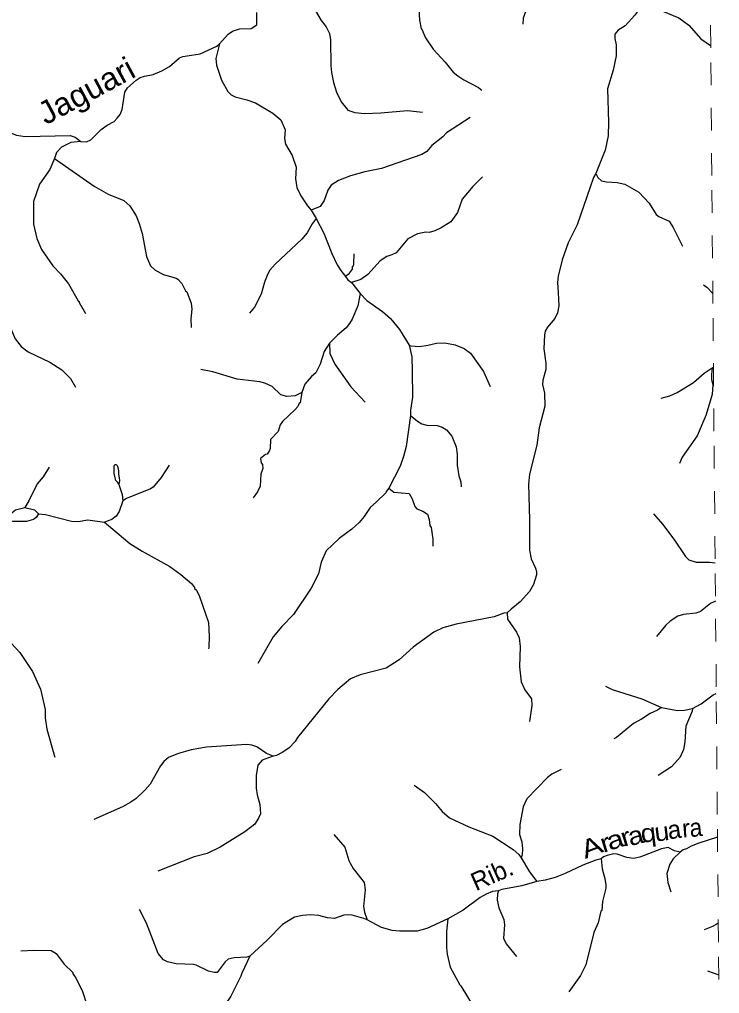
# Model space of a CAD drawing. Extents: x 346.5 to 372.4, y 7400.3 to 7428.2.
# Drawn here: x 369.144 to 372.24, y 7415.59 to 7419.897 of the extents above; entities that cross this region are included whole.
import ezdxf
from ezdxf.enums import TextEntityAlignment as Align

# ---------------------------------------------------------------- set-up
doc = ezdxf.new("R2010")
doc.units = 0
doc.header["$LTSCALE"] = 0.032
doc.linetypes.add('SHORT_DASHED', pattern=[2.7, 1.5, -1.2])
for name, color, linetype, lineweight in [('2', 7, 'Continuous', 25), ('53', 7, 'SHORT_DASHED', 13), ('7', 7, 'Continuous', 25)]:
    doc.layers.add(name, color=color, linetype=linetype, lineweight=lineweight)
doc.layers.add('61', color=7, linetype='Continuous')

msp = doc.modelspace()

# ---------------------------------------------------------------- linework, layer by layer
at = {"layer": '2'}
for points in [[(369.584, 7417.8432), (369.5786, 7417.8497), (369.5705, 7417.8583), (369.5665, 7417.8698), (369.5628, 7417.8895), (369.5625, 7417.9221), (369.5647, 7417.9272), (369.5676, 7417.9293), (369.57, 7417.9296), (369.5727, 7417.9283), (369.5762, 7417.9245), (369.5786, 7417.9155), (369.5815, 7417.9013), (369.5826, 7417.8866), (369.5847, 7417.87), (369.5858, 7417.8594), (369.5855, 7417.8484)], [(369.0877, 7417.6894), (369.0973, 7417.706), (369.1263, 7417.7289), (369.1677, 7417.74), (369.2103, 7417.7296), (369.2278, 7417.7119), (369.2172, 7417.6957), (369.2063, 7417.6863), (369.1752, 7417.6779), (369.1129, 7417.6775), (369.1013, 7417.6802)]]:
    msp.add_lwpolyline(points, close=True, dxfattribs=at)
at = {"layer": '53'}
msp.add_lwpolyline([(372.2399, 7415.2523), (372.235, 7415.8172), (372.2301, 7416.3821), (372.2252, 7416.947), (372.2203, 7417.512), (372.2154, 7418.0769), (372.2105, 7418.6418), (372.2057, 7419.2067), (372.2008, 7419.7716), (372.1959, 7420.3365)], dxfattribs=at)
at = {"layer": '7'}
msp.add_line((372.1867, 7415.6904), (372.2362, 7415.6723), dxfattribs=at)
for points in [[(371.5215, 7420.3592), (371.5213, 7420.296), (371.5093, 7420.178), (371.4782, 7420.0577), (371.4551, 7420.0186), (371.4137, 7419.9812), (371.389, 7419.9509), (371.3714, 7419.9023), (371.3698, 7419.876)], [(370.3546, 7420.0661), (370.4318, 7419.97), (370.4788, 7419.8927), (370.5004, 7419.864), (370.5155, 7419.8353), (370.5195, 7419.8066), (370.5203, 7419.6919), (370.5243, 7419.6632), (370.533, 7419.6186), (370.5458, 7419.5755), (370.5673, 7419.5325), (370.592, 7419.5014), (370.5968, 7419.4966), (370.6271, 7419.4863), (370.6701, 7419.4815), (370.7418, 7419.4839), (370.8598, 7419.4942), (370.9259, 7419.4879)], [(370.7634, 7420.0736), (370.7976, 7420.068), (370.8104, 7420.0609), (370.8375, 7420.0354), (370.855, 7420.0051), (370.871, 7419.9883), (370.9012, 7419.9716), (370.9108, 7419.9461), (370.9124, 7419.8943), (370.9204, 7419.8552), (370.9235, 7419.8537), (370.9395, 7419.8162), (370.9737, 7419.7652), (371.0271, 7419.7078), (371.0622, 7419.6648), (371.0821, 7419.648), (371.1084, 7419.6305), (371.1738, 7419.5962), (371.1889, 7419.5843)], [(370.0287, 7419.7893), (370.0676, 7419.8329), (370.086, 7419.8457), (370.117, 7419.8552), (370.168, 7419.8568), (370.1935, 7419.8728), (370.1935, 7419.9278)], [(371.8858, 7419.9697), (371.8878, 7419.955), (371.883, 7419.9412), (371.8655, 7419.9166), (371.8225, 7419.8688), (371.7914, 7419.8497), (371.7763, 7419.8329), (371.7763, 7419.813), (371.7826, 7419.7843), (371.7826, 7419.7365), (371.7699, 7419.6728), (371.7444, 7419.5907), (371.7492, 7419.4432), (371.7468, 7419.3827), (371.734, 7419.3189), (371.6931, 7419.2165)], [(371.8858, 7419.9697), (371.9113, 7419.9497), (371.9851, 7419.9357), (372.06, 7419.9046), (372.1046, 7419.872), (372.1572, 7419.8114), (372.2007, 7419.7816)], [(369.4157, 7419.3569), (369.4404, 7419.3555), (369.4588, 7419.3651), (369.505, 7419.4106), (369.5313, 7419.4297), (369.5624, 7419.4464), (369.5767, 7419.4607), (369.5894, 7419.4767), (369.5982, 7419.499), (369.6102, 7419.5755), (369.6213, 7419.5947), (369.6596, 7419.6281), (369.6771, 7419.6401), (369.6963, 7419.6472), (369.7345, 7419.6544), (369.7728, 7419.6695), (369.8078, 7419.6895), (369.8516, 7419.7277), (369.8668, 7419.7341), (369.9433, 7419.7453), (370.0163, 7419.7789), (370.0287, 7419.7893)], [(370.0287, 7419.7893), (370.0126, 7419.7246), (370.015, 7419.6951), (370.0373, 7419.6281), (370.0652, 7419.5787), (370.0796, 7419.5644), (370.0979, 7419.5548), (370.1489, 7419.542), (370.1872, 7419.5285), (370.2637, 7419.4831), (370.3003, 7419.4536), (370.3187, 7419.4098), (370.3163, 7419.3715), (370.3211, 7419.346), (370.3505, 7419.295), (370.3673, 7419.244), (370.3649, 7419.193), (370.3705, 7419.1547), (370.388, 7419.1173), (370.4175, 7419.0735), (370.4343, 7419.0546), (370.4556, 7419.0174)], [(371.1371, 7419.4632), (371.0327, 7419.3954), (371.0168, 7419.3787), (370.9682, 7419.3396), (370.9459, 7419.3133), (370.9236, 7419.2998), (370.745, 7419.2384), (370.6717, 7419.2241), (370.608, 7419.2057), (370.5546, 7419.185), (370.5219, 7419.1651), (370.5075, 7419.142), (370.4916, 7419.0974), (370.4733, 7419.0702), (370.4343, 7419.0546)], [(369.0753, 7419.4072), (369.1304, 7419.3858), (369.1687, 7419.3803), (369.3679, 7419.3842), (369.3909, 7419.3769), (369.4157, 7419.3569)], [(369.4157, 7419.3569), (369.3711, 7419.3532), (369.3305, 7419.3332), (369.3081, 7419.3094), (369.2994, 7419.283)], [(369.2994, 7419.283), (369.2786, 7419.2336), (369.2324, 7419.1691), (369.2053, 7419.0926), (369.2061, 7418.9922), (369.2205, 7418.9284), (369.242, 7418.8806), (369.2922, 7418.8081), (369.3249, 7418.773), (369.3607, 7418.7276), (369.4038, 7418.6526), (369.4078, 7418.6503), (369.4078, 7418.6455), (369.4357, 7418.5977)], [(369.2994, 7419.283), (369.4747, 7419.1603), (369.5369, 7419.1244), (369.6054, 7419.0974), (369.6317, 7419.0727), (369.6604, 7419.0288), (369.6739, 7418.9954), (369.6867, 7418.9507), (369.7058, 7418.8487), (369.7233, 7418.8081), (369.7441, 7418.7881), (369.7807, 7418.769), (369.8365, 7418.7539), (369.8445, 7418.7491), (369.862, 7418.7292), (369.8787, 7418.6973), (369.8843, 7418.6933), (369.9035, 7418.6431), (369.9066, 7418.6168), (369.9019, 7418.573), (369.9035, 7418.5355)], [(371.1921, 7419.2018), (371.1483, 7419.1579), (371.1021, 7419.1021), (371.0813, 7419.044), (371.0519, 7419.0017), (371.0096, 7418.9754), (370.9809, 7418.9619), (370.9554, 7418.9547), (370.9411, 7418.9563), (370.9036, 7418.9499), (370.8614, 7418.9276), (370.8096, 7418.8654), (370.7913, 7418.8559), (370.7689, 7418.8495), (370.7386, 7418.8296), (370.6845, 7418.7698), (370.6534, 7418.7467), (370.6124, 7418.7337)], [(371.6931, 7419.2165), (371.6821, 7419.1979), (371.6105, 7418.989), (371.5707, 7418.9093), (371.5444, 7418.8344), (371.526, 7418.7626), (371.5236, 7418.734), (371.526, 7418.6893), (371.5292, 7418.6304), (371.5228, 7418.6001), (371.5109, 7418.5754), (371.479, 7418.5371), (371.4694, 7418.5188), (371.4655, 7418.5028), (371.4623, 7418.4407), (371.4718, 7418.3769), (371.4718, 7418.349), (371.4583, 7418.302), (371.4575, 7418.2829), (371.4663, 7418.2446), (371.4671, 7418.1873), (371.4423, 7418.0916), (371.432, 7418.0151), (371.4001, 7417.886), (371.3945, 7417.843), (371.4001, 7417.6852), (371.4001, 7417.5513), (371.4065, 7417.5122), (371.4264, 7417.4716), (371.4304, 7417.4557), (371.4304, 7417.4413), (371.4176, 7417.3983), (371.3993, 7417.368), (371.3587, 7417.3218), (371.3188, 7417.2891), (371.3006, 7417.2743)], [(371.6931, 7419.2165), (371.7024, 7419.1987), (371.7173, 7419.1842), (371.7396, 7419.1794), (371.7874, 7419.177), (371.8217, 7419.1683), (371.8831, 7419.1332), (371.9285, 7419.0846), (371.9604, 7419.0352), (371.9715, 7419.0256), (372.0178, 7419.0057), (372.0353, 7418.9778), (372.0767, 7418.8941)], [(370.4556, 7419.0174), (370.4382, 7418.9938), (370.4159, 7418.9539), (370.3928, 7418.9252), (370.2748, 7418.8152), (370.2517, 7418.7881), (370.2421, 7418.773), (370.2278, 7418.7355), (370.2127, 7418.6822), (370.184, 7418.6256), (370.1617, 7418.5993)], [(370.4556, 7419.0174), (370.49, 7418.9523), (370.5259, 7418.8631), (370.5482, 7418.8121), (370.5649, 7418.7866), (370.5863, 7418.7605)], [(370.6223, 7418.8607), (370.6215, 7418.8168), (370.6199, 7418.8065), (370.6159, 7418.8033), (370.6159, 7418.7937), (370.5969, 7418.7688), (370.5863, 7418.7605)], [(370.5863, 7418.7605), (370.5966, 7418.7454), (370.6124, 7418.7337), (370.6509, 7418.6849)], [(372.1692, 7418.7236), (372.1835, 7418.7132), (372.2101, 7418.6858)], [(370.6509, 7418.6849), (370.6398, 7418.6304), (370.6159, 7418.5714), (370.604, 7418.5522), (370.5888, 7418.5339), (370.5498, 7418.5012), (370.5144, 7418.4653)], [(370.6509, 7418.6849), (370.6805, 7418.655), (370.749, 7418.6064), (370.7841, 7418.5746), (370.8239, 7418.5259), (370.8678, 7418.4575)], [(369.08, 7418.5663), (369.1041, 7418.5331), (369.1256, 7418.4853), (369.1511, 7418.4518), (369.1822, 7418.4271), (369.2779, 7418.3817), (369.332, 7418.3474), (369.3695, 7418.31), (369.391, 7418.2709)], [(370.5144, 7418.4653), (370.4916, 7418.4295), (370.4741, 7418.3737), (370.4549, 7418.3347), (370.4358, 7418.3179), (370.4063, 7418.2845), (370.3926, 7418.2485)], [(370.5144, 7418.4653), (370.5163, 7418.4199), (370.5386, 7418.3729), (370.6095, 7418.2733), (370.6725, 7418.2056)], [(370.8678, 7418.4575), (370.8752, 7418.4544), (370.9124, 7418.4518), (370.9506, 7418.4566), (370.9889, 7418.4662), (371.0256, 7418.4678), (371.0702, 7418.4582), (371.1108, 7418.443), (371.1379, 7418.4223), (371.1961, 7418.3403), (371.2256, 7418.2741)], [(370.8678, 7418.4575), (370.8789, 7418.4056), (370.8813, 7418.3419), (370.8821, 7418.2271), (370.8739, 7418.1703), (370.8739, 7418.1462)], [(370.3926, 7418.2485), (370.3625, 7418.2327), (370.3258, 7418.2295), (370.3003, 7418.2374), (370.2613, 7418.2741), (370.2286, 7418.2884), (370.2063, 7418.2948), (370.1067, 7418.3068), (369.9991, 7418.3395), (369.9457, 7418.3498)], [(371.9811, 7418.2231), (372.0202, 7418.2327), (372.0528, 7418.2478), (372.1253, 7418.2916), (372.1724, 7418.3331), (372.2077, 7418.3562), (372.2129, 7418.3596)], [(372.2077, 7418.3562), (372.205, 7418.3275), (372.205, 7418.3052), (372.2106, 7418.2829), (372.2074, 7418.2383), (372.1795, 7418.1458), (372.1413, 7418.0566), (372.0743, 7417.9625), (372.0624, 7417.9338)], [(370.3926, 7418.2485), (370.3854, 7418.2015), (370.3816, 7418.2008), (370.3752, 7418.1857), (370.3633, 7418.1729), (370.3075, 7418.1195), (370.2971, 7418.1044), (370.2884, 7418.0757), (370.2541, 7418.0406), (370.2525, 7418.0008), (370.2477, 7417.988), (370.239, 7417.9745), (370.2326, 7417.9737), (370.2095, 7417.9561), (370.2127, 7417.937), (370.219, 7417.9298), (370.2198, 7417.9115), (370.2119, 7417.886), (370.2079, 7417.8334), (370.1959, 7417.8079), (370.1768, 7417.7816)], [(370.8739, 7418.1462), (370.8534, 7418.0087), (370.8423, 7417.9641), (370.8271, 7417.9227), (370.777, 7417.8246)], [(370.8739, 7418.1462), (370.9036, 7418.1211), (370.9236, 7418.1091), (370.9459, 7418.1036), (370.9905, 7418.1012), (371.0128, 7418.094), (371.0319, 7418.082), (371.0566, 7418.055), (371.075, 7418.0071), (371.0797, 7417.9753), (371.0789, 7417.9259), (371.0877, 7417.8788), (371.0965, 7417.8525), (371.0973, 7417.831)], [(369.2755, 7417.9171), (369.2492, 7417.8756), (369.2221, 7417.8446), (369.1854, 7417.7688), (369.1677, 7417.74)], [(369.8062, 7417.9266), (369.7712, 7417.8717), (369.7345, 7417.8286), (369.7234, 7417.8214), (369.6179, 7417.7797), (369.6015, 7417.7682)], [(369.584, 7417.8432), (369.5847, 7417.8366), (369.5981, 7417.7971), (369.6015, 7417.7682)], [(370.777, 7417.8246), (370.7649, 7417.8095), (370.7641, 7417.8039), (370.7235, 7417.7649), (370.6956, 7417.7393), (370.6677, 7417.6995), (370.6462, 7417.6732), (370.6143, 7417.6429), (370.5578, 7417.6023), (370.5004, 7417.5473), (370.478, 7417.4971), (370.4661, 7417.4461), (370.4334, 7417.3823), (370.3561, 7417.266), (370.3043, 7417.2126), (370.2653, 7417.1672), (370.1983, 7417.05)], [(370.777, 7417.8246), (370.7992, 7417.8071), (370.8678, 7417.8007), (370.8813, 7417.7776), (370.8917, 7417.7433), (370.9012, 7417.733), (370.9283, 7417.7226), (370.9482, 7417.7099), (370.9554, 7417.6868), (370.9586, 7417.6597), (370.965, 7417.6509), (370.9714, 7417.5991), (370.9714, 7417.568)], [(369.6015, 7417.7682), (369.5855, 7417.7218), (369.5719, 7417.7011), (369.552, 7417.6868), (369.5204, 7417.6747)], [(369.2278, 7417.7119), (369.2588, 7417.7078), (369.3743, 7417.6788), (369.403, 7417.6772), (369.446, 7417.6852), (369.5204, 7417.6747)], [(371.9476, 7417.7115), (371.9883, 7417.666), (372.0385, 7417.5991), (372.0887, 7417.5234), (372.1043, 7417.5084), (372.1365, 7417.4971), (372.1971, 7417.4979), (372.2204, 7417.494)], [(369.5204, 7417.6747), (369.6317, 7417.5808), (369.6867, 7417.5465), (369.8094, 7417.478), (369.8572, 7417.4429), (369.9042, 7417.403), (369.9178, 7417.3863), (369.9186, 7417.3807), (369.9274, 7417.3736), (369.9401, 7417.3457), (369.9792, 7417.2309), (369.9831, 7417.1688), (369.9808, 7417.1209), (369.98, 7417.1138)], [(369.0402, 7417.6004), (369.0571, 7417.5449), (369.0651, 7417.4907), (369.0659, 7417.4572), (369.0603, 7417.4126), (369.0603, 7417.3791), (369.0874, 7417.301), (369.0906, 7417.2787), (369.0858, 7417.2373), (369.0858, 7417.1799), (369.0937, 7417.1608), (369.1081, 7417.1385), (369.1455, 7417.0986), (369.2021, 7417.0141), (369.2364, 7416.936), (369.2579, 7416.8468), (369.2579, 7416.8093), (369.2643, 7416.7591), (369.2994, 7416.6396), (369.301, 7416.6356)], [(372.2219, 7417.3249), (372.2003, 7417.3154), (372.1556, 7417.2795), (372.1477, 7417.2763), (372.1349, 7417.2715), (372.0807, 7417.2668), (372.0552, 7417.2588), (372.0217, 7417.2365), (372.0018, 7417.2189), (371.9612, 7417.1695)], [(371.3006, 7417.2743), (371.2861, 7417.2728), (371.2439, 7417.2556), (371.075, 7417.2237), (371.016, 7417.207), (370.9761, 7417.1887), (370.8853, 7417.1217), (370.8231, 7417.0651), (370.7658, 7417.0293), (370.651, 7416.999), (370.608, 7416.9823), (370.5522, 7416.9352), (370.5115, 7416.893), (370.3736, 7416.7225), (370.3633, 7416.7049), (370.3354, 7416.6754), (370.3051, 7416.6555), (370.2802, 7416.6432), (370.2664, 7416.6404)], [(371.3006, 7417.2743), (371.3029, 7417.2453), (371.3419, 7417.1879), (371.3539, 7417.1624), (371.3579, 7417.1241), (371.3549, 7417.0342), (371.3634, 7416.9679), (371.3794, 7416.9329), (371.4081, 7416.8938), (371.4097, 7416.8643), (371.4001, 7416.7934)], [(371.7356, 7416.9488), (371.7651, 7416.9352), (371.8958, 7416.8938), (371.9836, 7416.8551)], [(372.1197, 7416.8502), (372.1588, 7416.8715), (372.2122, 7416.9113), (372.2255, 7416.9173)], [(371.9836, 7416.8551), (371.966, 7416.8436), (371.9325, 7416.8292), (371.8942, 7416.8029), (371.86, 7416.7846), (371.785, 7416.7224), (371.7723, 7416.7169)], [(372.1197, 7416.8502), (372.1183, 7416.8384), (372.0911, 7416.7719), (372.0871, 7416.7033), (372.0807, 7416.6699), (372.0664, 7416.6348), (372.0281, 7416.5934), (371.9683, 7416.5551)], [(371.9836, 7416.8551), (372.0536, 7416.842), (372.0855, 7416.8436), (372.1197, 7416.8502)], [(370.2664, 7416.6404), (370.2366, 7416.6523), (370.1936, 7416.681), (370.1712, 7416.6882), (370.1473, 7416.6914), (369.9704, 7416.6802), (369.9035, 7416.6683), (369.8429, 7416.6499), (369.803, 7416.634), (369.7831, 7416.6165), (369.768, 7416.5965), (369.7217, 7416.5161), (369.6994, 7416.4906), (369.6596, 7416.4531), (369.6365, 7416.4363), (369.599, 7416.4156), (369.4723, 7416.3599)], [(370.2664, 7416.6404), (370.2175, 7416.622), (370.1983, 7416.6005), (370.1904, 7416.5551), (370.1904, 7416.4977), (370.1951, 7416.469), (370.2071, 7416.426), (370.2095, 7416.3854), (370.2031, 7416.3686), (370.1848, 7416.3399), (370.172, 7416.3288), (370.141, 7416.3056), (370.031, 7416.2371), (369.9736, 7416.21), (369.9162, 7416.1941), (369.756, 7416.1311)], [(371.5396, 7416.5814), (371.4989, 7416.5599), (371.4798, 7416.5455), (371.3882, 7416.4507), (371.3786, 7416.4324), (371.3714, 7416.4164), (371.3563, 7416.3383), (371.3555, 7416.2937), (371.365, 7416.2618), (371.3682, 7416.23), (371.3672, 7416.2035), (371.3631, 7416.1899)], [(370.8893, 7416.5113), (370.9355, 7416.4794), (370.9841, 7416.4308), (371.0136, 7416.3957), (371.0455, 7416.367), (371.1308, 7416.3272), (371.2367, 7416.2865), (371.3268, 7416.2275), (371.3524, 7416.2052), (371.3631, 7416.1899)], [(370.5338, 7416.2929), (370.5825, 7416.2371), (370.6, 7416.1789), (370.6064, 7416.1662), (370.6199, 7416.1439), (370.6677, 7416.0809), (370.6733, 7416.0482), (370.6653, 7415.9749), (370.6693, 7415.9494), (370.681, 7415.9158)], [(372.231, 7416.2818), (372.1477, 7416.2554), (372.1142, 7416.2419), (372.0943, 7416.2299), (372.0795, 7416.2262), (372.0653, 7416.2156)], [(372.0653, 7416.2156), (372.0409, 7416.222), (372.0122, 7416.2363), (371.9835, 7416.2307), (371.8879, 7416.1933), (371.8592, 7416.1869), (371.8305, 7416.1917), (371.7874, 7416.2068), (371.7731, 7416.2076), (371.7427, 7416.2004), (371.7273, 7416.1945), (371.7163, 7416.1862)], [(371.3631, 7416.1899), (371.3993, 7416.1279), (371.4325, 7416.0852)], [(371.7163, 7416.1862), (371.6936, 7416.1807), (371.636, 7416.1582), (371.5579, 7416.1207), (371.5133, 7416.104), (371.4687, 7416.0913), (371.4325, 7416.0852)], [(371.7163, 7416.1862), (371.7205, 7416.1423), (371.7324, 7416.0993), (371.7364, 7416.0706), (371.7364, 7416.0562), (371.7229, 7415.9972), (371.7189, 7415.9582), (371.7157, 7415.955), (371.7037, 7415.9032), (371.6846, 7415.8602), (371.6488, 7415.7167), (371.6256, 7415.6705), (371.5731, 7415.5972)], [(372.0653, 7416.2156), (372.0353, 7416.1853), (372.0201, 7416.163), (372.0066, 7416.1207), (372.0114, 7416.0817), (372.0249, 7416.0395)], [(371.4325, 7416.0852), (371.3651, 7416.0666), (371.277, 7416.0504), (371.2625, 7416.0442)], [(371.2625, 7416.0442), (371.236, 7416.0411), (371.2081, 7416.0299), (371.1818, 7416.0148), (371.1061, 7415.959), (371.0385, 7415.9209)], [(371.2625, 7416.0442), (371.258, 7416.0318), (371.2563, 7416.0038), (371.2646, 7415.9686), (371.2854, 7415.9175), (371.2885, 7415.8936), (371.2846, 7415.8347), (371.2957, 7415.8108), (371.3419, 7415.7542)], [(370.1628, 7415.7561), (370.149, 7415.7513), (370.0931, 7415.7478), (370.0676, 7415.7422), (370.0533, 7415.7303), (370.0182, 7415.684), (370.0055, 7415.6832), (369.98, 7415.6888), (369.9258, 7415.7151), (369.913, 7415.7183), (369.8365, 7415.7223), (369.7983, 7415.731), (369.7815, 7415.7398), (369.7568, 7415.7669), (369.7058, 7415.9016), (369.6747, 7415.9614)], [(370.681, 7415.9158), (370.6672, 7415.922), (370.6159, 7415.9367), (370.5968, 7415.9383), (370.5777, 7415.9367), (370.5378, 7415.9215), (370.506, 7415.9255), (370.4677, 7415.9359), (370.431, 7415.9382), (370.396, 7415.9359), (370.3609, 7415.9287), (370.3075, 7415.896), (370.2406, 7415.8283), (370.1628, 7415.7561)], [(371.0385, 7415.9209), (370.9459, 7415.8777), (370.9028, 7415.8665), (370.8247, 7415.8665), (370.7929, 7415.8697), (370.745, 7415.8825), (370.681, 7415.9158)], [(371.0385, 7415.9209), (371.0319, 7415.865), (371.0327, 7415.7932), (371.0351, 7415.7645), (371.0487, 7415.7072), (371.0909, 7415.6283), (371.0957, 7415.6251), (371.1546, 7415.527), (371.1849, 7415.4314), (371.2073, 7415.3246), (371.2224, 7415.2816), (371.2495, 7415.2346)], [(372.2343, 7415.9021), (372.2252, 7415.8959), (372.2082, 7415.8865), (372.1724, 7415.8713)], [(369.1503, 7415.7789), (369.2069, 7415.7821), (369.2834, 7415.7813), (369.3065, 7415.7677), (369.3416, 7415.7199), (369.3799, 7415.6832), (369.3799, 7415.6777), (369.3902, 7415.6641), (369.4205, 7415.6036), (369.4428, 7415.5366), (369.458, 7415.5071), (369.4683, 7415.496), (369.4928, 7415.4857)], [(370.1628, 7415.7561), (370.1266, 7415.6801), (370.1234, 7415.6673), (370.0788, 7415.5781), (370.031, 7415.5095), (369.9816, 7415.4665), (369.8346, 7415.3692)]]:
    msp.add_lwpolyline(points, dxfattribs=at)

# ---------------------------------------------------------------- texts
at = {"layer": '61'}
for s, height, rotation, width, p in [('Jaguari', 0.1, 28.323, 1.05, (369.463, 7419.5382)), ('r', 0.08, 17.412, 1.2, (371.8363, 7416.2449)), ('a', 0.08, 14.153, 1.15, (371.8781, 7416.2505)), ('q', 0.08, 6.84, 1.15, (371.9293, 7416.2609)), ('u', 0.08, 6.84, 1.1, (371.9889, 7416.266)), ('a', 0.08, 5.869, 0.95, (372.1388, 7416.2845)), ('A', 0.08, 21.446, 1.3, (371.6886, 7416.2015)), ('r', 0.08, 17.412, 1.2, (371.7463, 7416.2186)), ('a', 0.08, 17.412, 1.25, (371.7891, 7416.233))]:
    msp.add_text(s, height=height, rotation=rotation, dxfattribs=dict(at, width=width)).set_placement(p, align=Align.CENTER)
for s, rotation, p in [('a', 7.874, (372.0451, 7416.2758)), ('r', 4.59, (372.0947, 7416.2814)), ('Rib.', 23.909, (371.2496, 7416.0808))]:
    msp.add_text(s, height=0.08, rotation=rotation, dxfattribs=at).set_placement(p, align=Align.CENTER)

doc.saveas('drawing.dxf')
